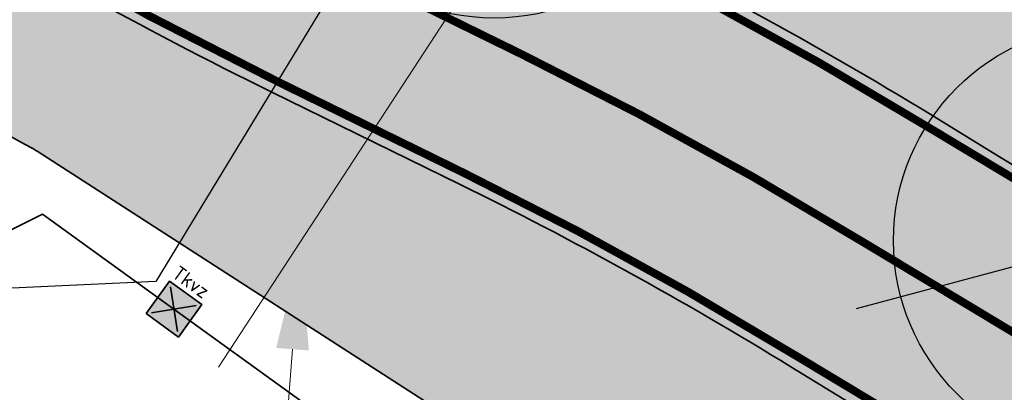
# Model space of a CAD drawing. Header units: metres. Extents: x 180563 to 183411, y 416314 to 418230.
# Tile 464 of 656: x 181344.74 to 181357.05, y 417574.72 to 417579.37. Entities that reach past the tile are written whole.
import ezdxf
from ezdxf import colors
from ezdxf.entities.mleader import LeaderData, LeaderLine
from ezdxf.math import Vec2, Vec3

# ---------------------------------------------------------------- set-up
doc = ezdxf.new("R2010")
doc.units = ezdxf.units.M
doc.linetypes.add('AM-AS', pattern=[16, 10, -2, 2, -2])
doc.linetypes.add('VW-30-270_STREEP', pattern=[3, 0.3, -2.7])
doc.layers.get('0').update_dxf_attribs({"color": 40, "lineweight": 0})
doc.layers.add('B-XX-KW-KUNSTWERK_DUIKER-G', color=20, linetype='Continuous', lineweight=18, true_color=0xff3f00, plot=False)
for name, color, linetype, lineweight in [('N-WE-AM-AS_WEG_GEBIEDSONTSLUITINGSWEG-G', 10, 'AM-AS', 18), ('N-WE-BV-GELEIDECONSTRUCTIE_GELEIDERAIL_AARDENBAAN-G', 210, 'BV-GELEIDERAIL-A', 35), ('N-WE-FV-FAUNAVOORZIENING_TERUGKEERVOORZIENING_DASSENPOORT-A', 151, 'Continuous', 25), ('N-WE-FV-FAUNAVOORZIENING_TERUGKEERVOORZIENING_DASSENPOORT-G', 70, 'Continuous', 35), ('N-WE-GR-BOOM-S', 90, 'Continuous', 25), ('N-WE-GW-BERM-G', 90, 'Continuous', 35), ('N-WE-IE-TERREINAFSCHEIDING_KUNSTMATIG_HEKWERK_WILDRASTER-G', 30, 'IE-TERREINAFSCHEIDING-KUNSTMATIG', 35), ('N-WE-VH-KANTVERHARDING_FIETSPAD-G', 7, 'Continuous', 35), ('N-WE-VH-KANTVERHARDING_GOW-G', 7, 'Continuous', 35), ('N-WE-VW-MARKERING_LANGS_STREEP_30270_010-G', 7, 'VW-30-270_STREEP', 25), ('N-WE-VW-MARKERING_LANGS_STREEP_DOORGETROKKEN_010-G', 7, 'Continuous', 25), ('N-WE-VW-MARKERING_LANGS_STREEP_DOORGETROKKEN_015-G', 7, 'Continuous', 25), ('N-WE-WH-T18', 7, 'Continuous', 18), ('V-WE-GR-BOOM-S', 90, 'Continuous', 25), ('X-XX-AL-VERWIJZING-T25', 2, 'Continuous', 25)]:
    doc.layers.add(name, color=color, linetype=linetype, lineweight=lineweight)
doc.layers.add('N-WE-GW-BERM-A', color=70, linetype='Continuous', lineweight=25, true_color=0x7fff00, transparency=0.6)
doc.layers.add('N-WE-VH-VERHARDING_ASFALT_DEKLAAG-A', color=252, linetype='Continuous', lineweight=18, transparency=0.5)
doc.styles.add('NLCS-ISO', font='NLCS-ISO.ttf')
doc.styles.add('NLCS-ISO-M500-T25', font='NLCS-ISO.ttf', dxfattribs={"height": 1.25})
doc.linetypes.add('BV-GELEIDERAIL-A', pattern='A,2,-1,[160,NLCS.SHX,S=0.5,R=0,X=0,Y=0],-1', length=4)
doc.linetypes.add('IE-TERREINAFSCHEIDING-KUNSTMATIG', pattern='A,4,[82,NLCS.SHX,S=0.75,R=90,X=0,Y=0],4,-2', length=10)

# ---------------------------------------------------------------- blocks, each defined once
blk = doc.blocks.new('V-SGR-BOOM')
for p, q in [((-2.311741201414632, 2.322650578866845), (2.32427582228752, -2.313366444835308)), ((2.32427582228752, 2.322650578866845), (-2.311741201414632, -2.313366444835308))]:
    blk.add_line(p, q)
for centre, radius in [((0.006267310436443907, 0.004642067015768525), 2.700981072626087), ((0, 0), 0.06735329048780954)]:
    blk.add_circle(centre, radius)
blk = doc.blocks.new('N-SGR-BOOM')
at = {"true_color": 0x136734, "transparency": 33554559}
h = blk.add_hatch(color=116, dxfattribs=at)
h.dxf.hatch_style = 1
edge = h.paths.add_edge_path()
edge.add_arc((0.006267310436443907, 0.004642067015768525), 2.700981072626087, 0, 360)
for centre, radius in [((0.006267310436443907, 0.004642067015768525), 2.700981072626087), ((0, 0), 0.06735329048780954)]:
    blk.add_circle(centre, radius)
blk = doc.blocks.new('Terugkeervoorziening')
at = {"layer": 'N-WE-FV-FAUNAVOORZIENING_TERUGKEERVOORZIENING_DASSENPOORT-A'}
h = blk.add_hatch(color=256, dxfattribs=at)
h.dxf.hatch_style = 1
h.paths.add_polyline_path([(-0.25, -0.25), (0.25, -0.25), (0.25, 0.25), (-0.25, 0.25)])
blk.add_lwpolyline([(-0.25, -0.25), (0.25, -0.25), (0.25, 0.25), (-0.25, 0.25)], close=True)
for points in [[(-0.2000000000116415, 0.2000000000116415), (0.2000000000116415, -0.2000000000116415)], [(-0.2000000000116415, -0.2000000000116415), (0.2000000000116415, 0.2000000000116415)]]:
    blk.add_lwpolyline(points)
at = {"style": 'NLCS-ISO'}
blk.add_attdef('Tkvz', (-0.2715362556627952, 0.3088359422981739), '', height=0.18, dxfattribs=at)

msp = doc.modelspace()

# ---------------------------------------------------------------- hatches: boundary and pattern name
at = {"layer": 'N-WE-GW-BERM-A'}
h = msp.add_hatch(color=256, dxfattribs=at)
h.dxf.hatch_style = 1
edge = h.paths.add_edge_path()
edge.add_arc((181288.4138818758, 417556.3649854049), 49.99999999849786, 58.94730548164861, 70.88818229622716)
edge.add_arc((181315.7855915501, 417635.3570705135), 33.60000000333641, 236.5616302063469, 250.88818229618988, ccw=False)
edge.add_arc((182390.9257093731, 419263.5190491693), 1984.711914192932, 236.1990644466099, 236.5616302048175, ccw=False)
edge.add_arc((181285.1433160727, 417611.7793746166), 3.000000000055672, 56.19906444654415, 141.1543588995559)
edge.add_line((181282.8068003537, 417613.6610478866), (181280.5690682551, 417610.8824059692))
edge.add_line((181280.5690682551, 417610.8824059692), (181282.3607333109, 417609.9185051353))
edge.add_line((181282.3607333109, 417609.9185051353), (181284.3644774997, 417612.4065990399))
edge.add_arc((181285.1433160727, 417611.7793746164), 1.000000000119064, 56.19906445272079, 141.1543588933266, ccw=False)
edge.add_line((181285.6996252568, 417612.6103500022), (181296.1685783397, 417605.6496170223))
edge.add_arc((181317.9250096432, 417639.2811941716), 40.05527786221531, 237.1009748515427, 252.3890474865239)
edge.add_arc((181288.4138818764, 417556.364985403), 47.99999999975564, 58.947305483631, 68.75602742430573, ccw=False)
edge.add_arc((181525.951841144, 417950.8722321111), 412.499999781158, 238.9473054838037, 239.1017050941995)
edge.add_arc((181113.3162874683, 417261.361897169), 391.050000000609, 57.45738260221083, 59.10170509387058, ccw=False)
edge.add_arc((182390.9257071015, 419263.5190455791), 1984.011909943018, 237.4573826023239, 238.0864598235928)
edge.add_arc((181371.4920607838, 417626.5927994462), 55.59999997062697, 238.0864598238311, 241.4584847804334)
edge.add_line((181344.9266362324, 417577.7498038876), (181351.317683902, 417573.6322450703))
edge.add_line((181351.317683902, 417573.6322450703), (181352.47, 417573.75))
edge.add_line((181352.47, 417573.75), (181355.647, 417571.8040000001))
edge.add_line((181355.647, 417571.8040000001), (181374.251, 417560.465))
edge.add_line((181374.251, 417560.465), (181395.295, 417548.163))
edge.add_line((181395.295, 417548.163), (181403.8805665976, 417543.1996677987))
edge.add_line((181403.8805665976, 417543.1996677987), (181414.219, 417537.223))
edge.add_line((181414.219, 417537.223), (181435.082, 417525.687))
edge.add_line((181435.082, 417525.687), (181451.565, 417516.701))
edge.add_line((181451.565, 417516.701), (181474.228, 417504.904))
edge.add_line((181474.228, 417504.904), (181494.918, 417494.074))
edge.add_line((181494.918, 417494.074), (181503.012, 417489.808))
edge.add_line((181503.012, 417489.808), (181515.819, 417482.377))
edge.add_line((181515.819, 417482.377), (181535.442, 417470.149))
edge.add_line((181535.442, 417470.149), (181551.602, 417460.322))
edge.add_line((181551.602, 417460.322), (181554.97, 417458.076))
edge.add_line((181554.97, 417458.076), (181556.792, 417455.363))
edge.add_line((181556.792, 417455.363), (181557.96, 417452.095))
edge.add_line((181557.96, 417452.095), (181559.631, 417450.114))
edge.add_line((181559.631, 417450.114), (181561.5845110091, 417443.4127464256))
edge.add_line((181561.5845110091, 417443.4127464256), (181562.9496761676, 417443.8481833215))
edge.add_line((181562.9496761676, 417443.8481833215), (181559.2254614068, 417455.5852405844))
edge.add_arc((181544.9279528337, 417451.0485844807), 14.99999999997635, 17.60443910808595, 64.07680631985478)
edge.add_line((181551.4854413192, 417464.5392977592), (181550.1871414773, 417465.1703678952))
edge.add_arc((181617.3358235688, 417603.3152718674), 153.600000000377, 238.8376617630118, 244.0768063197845, ccw=False)
edge.add_line((181537.8532536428, 417471.879047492), (181515.4852511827, 417485.4055035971))
edge.add_arc((181411.9923215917, 417314.2645864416), 200.0000000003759, 58.83766176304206, 63.33377928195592)
edge.add_arc((182390.9257071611, 419263.5190458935), 1981.261910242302, 241.6115895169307, 243.3337792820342, ccw=False)
edge.add_arc((182390.9257073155, 419263.5190460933), 1981.261910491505, 238.4545255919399, 241.6115895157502, ccw=False)
edge.add_arc((181328.2200095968, 417532.4264578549), 50.0000000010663, 58.45452559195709, 63.87694362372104)
edge.add_line((181350.235035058, 417577.3189812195), (181347.8919535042, 417578.4680144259))
edge.add_arc((181371.4920607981, 417626.5927994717), 53.59999999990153, 238.0864598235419, 243.87694362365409, ccw=False)
edge.add_arc((182390.9257071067, 419263.5190455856), 1982.011909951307, 237.457382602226, 238.08645982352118, ccw=False)
edge.add_arc((181113.3162874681, 417261.3618971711), 393.0499999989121, 57.4573826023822, 59.10170509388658)
edge.add_arc((181525.9518411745, 417950.8722321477), 410.4999998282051, 238.94730548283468, 239.10170509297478, ccw=False)
h = msp.add_hatch(color=256, dxfattribs=at)
h.dxf.hatch_style = 1
edge = h.paths.add_edge_path()
edge.add_line((181305.4299658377, 417612.903735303), (181302.5228484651, 417608.4483311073))
edge.add_arc((181315.8349113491, 417635.4683473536), 30.12129306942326, 243.771725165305, 250.8688412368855)
edge.add_arc((181288.4138818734, 417556.3649853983), 53.60000000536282, 58.947305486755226, 70.88818229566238, ccw=False)
edge.add_arc((181525.9518533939, 417950.872252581), 406.9000236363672, 238.9473054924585, 239.1017050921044)
edge.add_arc((181113.3162876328, 417261.3618974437), 396.6499996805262, 57.45738260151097, 59.10170509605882, ccw=False)
edge.add_arc((182390.9257071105, 419263.5190456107), 1978.411909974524, 237.4573826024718, 238.0864598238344)
edge.add_arc((181371.4920607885, 417626.5927994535), 49.99999997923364, 238.0864598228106, 243.8769436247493)
edge.add_line((181349.4770353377, 417581.700276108), (181351.8201168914, 417580.5512429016))
edge.add_arc((181328.2200096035, 417532.4264578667), 53.59999998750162, 58.45452559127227, 63.876943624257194, ccw=False)
edge.add_arc((182390.9257072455, 419263.5190460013), 1977.661910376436, 238.4545255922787, 243.3337792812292)
edge.add_arc((181411.9923216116, 417314.2645864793), 203.5999999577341, 58.83766176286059, 63.33377928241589, ccw=False)
edge.add_line((181517.3481239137, 417488.4860401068), (181539.7161263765, 417474.9595840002))
edge.add_arc((181617.3358235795, 417603.3152718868), 150.0000000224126, 238.8376617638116, 244.0768063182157)
edge.add_line((181551.7609387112, 417468.4081390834), (181570.0881439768, 417459.49975633))
edge.add_arc((181555.2258513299, 417457.4718861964), 15.00000000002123, 7.769684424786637, 65.61798101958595)
edge.add_arc((182264.6752763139, 419022.750013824), 1703.550000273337, 244.854804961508, 245.6179810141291, ccw=False)
edge.add_arc((181965.7273090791, 418385.8726975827), 999.9999998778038, 242.8011929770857, 244.8548049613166, ccw=False)
edge.add_arc((181325.8161355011, 417140.6764464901), 400.0000050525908, 62.8011929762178, 63.35536665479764)
edge.add_arc((182390.9257072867, 419263.5190461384), 1975.061910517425, 238.70731082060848, 243.35536665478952, ccw=False)
edge.add_arc((182390.9257177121, 419263.5190625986), 1975.061929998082, 237.4573826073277, 238.70731081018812, ccw=False)
edge.add_arc((181113.3162875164, 417261.3618972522), 399.9999999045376, 57.45738260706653, 59.10170509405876)
edge.add_arc((181525.9518411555, 417950.8722321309), 403.5499998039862, 236.875857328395, 239.101705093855, ccw=False)
edge = h.paths.add_edge_path()
edge.add_line((181299.5633194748, 417613.7483123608), (181299.5672591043, 417613.7542732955))
edge.add_arc((181302.0652404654, 417612.0990550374), 2.996607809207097, 146.4706555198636, 146.6072726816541)
at = {"layer": 'N-WE-VH-VERHARDING_ASFALT_DEKLAAG-A'}
h = msp.add_hatch(color=256, dxfattribs=at)
h.dxf.hatch_style = 1
edge = h.paths.add_edge_path(flags=16)
edge.add_line((181266.421371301, 417647.7449301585), (181267.3135911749, 417647.1243517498))
edge.add_arc((182390.9257179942, 419263.5190614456), 1968.56192919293, 235.1954939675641, 235.5561027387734)
edge.add_arc((181276.6619183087, 417638.8467284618), 1.500000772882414, -124.38568554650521, 55.61431445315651, ccw=False)
edge.add_arc((182390.9257197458, 419263.5190640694), 1971.561932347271, 235.16386169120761, 235.5561913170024, ccw=False)
edge.add_arc((181265.5645242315, 417646.5137465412), 1.500000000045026, 55.163861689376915, 235.1638616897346, ccw=False)
edge = h.paths.add_edge_path(flags=16)
edge.add_arc((182390.9257071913, 419263.5190458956), 1968.561910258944, 236.22275975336, 236.6167799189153)
edge.add_arc((181306.9286178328, 417618.4980017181), 1.500001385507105, -123.41165025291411, 56.72320394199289, ccw=False)
edge.add_arc((182390.9257072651, 419263.5190459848), 1971.561910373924, 236.2230003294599, 236.6168392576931, ccw=False)
edge.add_arc((181295.6367655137, 417625.9946514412), 1.500022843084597, 56.10695293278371, 236.6547733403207, ccw=False)
edge = h.paths.add_edge_path(flags=16)
edge.add_arc((182267.7584848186, 419021.3355650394), 1699.549995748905, 245.3727450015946, 245.6976238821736)
edge.add_arc((181568.9223495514, 417473.7562151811), 1.499999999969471, 245.6976238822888, 425.6976238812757)
edge.add_arc((182267.7584892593, 419021.3355747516), 1696.550006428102, 245.37274500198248, 245.6976238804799, ccw=False)
edge.add_arc((181560.158536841, 417477.743617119), 1.500000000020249, 65.3727449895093, 245.3727449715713)
edge = h.paths.add_edge_path(flags=16)
edge.add_line((181994.7633016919, 417267.5241882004), (181964.0698458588, 417282.2425208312))
edge.add_arc((181790.9234461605, 416921.1600831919), 400.4500000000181, 64.38133117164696, 65.79861244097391)
edge.add_arc((181955.4959157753, 417287.3267184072), 0.9999999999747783, 69.63247948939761, 245.7986124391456, ccw=False)
edge.add_arc((181816.7843065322, 416913.6942894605), 399.5499999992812, 64.38103671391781, 69.63247948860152, ccw=False)
edge.add_line((181989.5434161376, 417273.9643167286), (181997.2069129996, 417270.2894651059))
edge.add_arc((181996.5553910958, 417268.9383406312), 1.500006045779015, -25.74337134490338, 64.25630207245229, ccw=False)
edge.add_line((181997.906519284, 417268.2868264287), (181997.6676287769, 417267.7914107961))
edge.add_arc((181996.3165071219, 417268.4429246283), 1.50000000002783, 244.25653299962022, 334.2565330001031, ccw=False)
edge.add_arc((181895.7239114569, 417059.8321053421), 230.0973752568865, 64.25653299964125, 64.50554044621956)
edge = h.paths.add_edge_path(flags=16)
edge.add_line((182104.0580458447, 417214.7262762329), (182085.8331860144, 417223.4655837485))
edge.add_arc((182258.5922956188, 417583.7356110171), 399.5499999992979, 242.6861429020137, 244.3810367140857, ccw=False)
edge.add_arc((181891.5007316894, 416872.9305859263), 400.4500000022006, 62.68614290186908, 64.38103671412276)
edge.add_line((182064.6489870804, 417234.0121337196), (182060.1465170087, 417236.1711884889))
edge.add_line((182060.1465170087, 417236.1711884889), (182022.5299168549, 417254.209353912))
edge.add_line((182022.5299168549, 417254.209353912), (182009.6421919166, 417260.3893625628))
edge.add_line((182009.6421919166, 417260.3893625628), (182009.8367648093, 417260.7951228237))
edge.add_line((182009.8367648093, 417260.7951228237), (182022.7244897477, 417254.6151141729))
edge.add_line((182022.7244897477, 417254.6151141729), (182064.8398338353, 417234.4196807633))
edge.add_line((182064.8398338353, 417234.4196807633), (182097.2557363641, 417221.0628313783))
edge.add_arc((181897.9365292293, 416874.7796295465), 399.5499996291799, 58.78416041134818, 60.075443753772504, ccw=False)
edge.add_arc((182104.4904300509, 417215.6279657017), 0.9999999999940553, -115.61896328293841, 58.78416040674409, ccw=False)
edge = h.paths.add_edge_path(flags=16)
edge.add_arc((180932.4700880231, 415892.1175290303), 1700.450000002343, 63.132378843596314, 63.924974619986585, ccw=False)
edge.add_arc((181701.4075209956, 417409.901218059), 1.000000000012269, 243.1323788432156, 419.5793798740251)
edge.add_arc((181499.6040637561, 417066.2189997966), 399.5500000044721, 59.57937987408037, 60.53961974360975)
edge.add_arc((181691.3775995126, 417405.7251361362), 9.624999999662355, 60.53961974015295, 68.5815191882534)
edge.add_line((181694.8924288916, 417414.6854151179), (181680.3013201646, 417420.4090379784))
edge.add_arc((181680.1187316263, 417419.94356894), 0.5000000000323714, 68.58151929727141, 243.9249743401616)
edge = h.paths.add_edge_path(flags=16)
edge.add_arc((181680.1187316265, 417419.94356894), 0.5000000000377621, 68.58151920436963, 243.9249744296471)
edge.add_arc((180932.4700876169, 415892.117528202), 1700.450000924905, 63.13237884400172, 63.9249744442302, ccw=False)
edge.add_arc((181701.4075209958, 417409.9012180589), 0.999999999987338, 243.132378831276, 419.5793798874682)
edge.add_arc((181499.6040633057, 417066.2189990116), 399.5500009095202, 59.57937987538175, 60.53961974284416)
edge.add_arc((181691.377599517, 417405.7251361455), 9.624999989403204, 60.53961974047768, 68.58151919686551)
edge.add_line((181694.8924288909, 417414.6854151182), (181680.3013201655, 417420.4090379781))
edge = h.paths.add_edge_path()
edge.add_line((181033.0028603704, 417820.6897694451), (181030.5116775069, 417817.5301763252))
edge.add_arc((185318.3099397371, 423241.9993992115), 6914.48337098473, 231.6752198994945, 233.9388467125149)
edge.add_arc((181012.6519479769, 417329.0515206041), 399.9983848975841, 53.23134850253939, 53.938848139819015, ccw=False)
edge.add_arc((181493.6442721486, 417972.7411903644), 403.5499999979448, 233.2313499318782, 235.1949882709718)
edge.add_arc((182390.9257103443, 419263.5190504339), 1975.561915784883, 235.1949882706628, 235.4212797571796)
edge.add_arc((182390.9257072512, 419263.5190459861), 1975.561910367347, 235.4212797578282, 236.6169555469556)
edge.add_arc((181525.9518411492, 417950.8722321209), 403.549999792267, 236.6169555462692, 239.1017050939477)
edge.add_arc((181113.3162874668, 417261.3618971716), 399.9999999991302, 57.45738260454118, 59.10170509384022, ccw=False)
edge.add_arc((182390.9257176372, 419263.5190624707), 1975.061929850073, 237.4573826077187, 238.7073108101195)
edge.add_arc((182390.9257072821, 419263.5190461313), 1975.061910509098, 238.7073108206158, 243.3553666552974)
edge.add_arc((181325.8161351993, 417140.6764458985), 400.0000057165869, 62.80119298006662, 63.355366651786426, ccw=False)
edge.add_arc((181965.7273091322, 418385.8726976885), 999.9999999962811, 242.8011929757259, 244.8548049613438)
edge.add_arc((182264.6752762, 419022.7500135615), 1703.549999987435, 244.8548049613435, 245.6235062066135)
edge.add_arc((180118.4752339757, 414286.3140772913), 3496.449999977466, 64.81384707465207, 65.62350620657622, ccw=False)
edge.add_line((181606.4266050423, 417450.3563209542), (181610.9455030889, 417448.2272794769))
edge.add_arc((180118.4752340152, 414286.3140773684), 3496.449999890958, 64.21818017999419, 64.73198948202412, ccw=False)
edge.add_line((181639.2400873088, 417434.716348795), (181670.3332164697, 417419.6975125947))
edge.add_arc((180932.4700880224, 415892.1175290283), 1696.450000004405, 62.96011553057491, 64.21818017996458, ccw=False)
edge.add_arc((182841.8347448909, 419633.0166956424), 2503.549996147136, 242.9601155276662, 243.1447444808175)
edge.add_arc((182162.6238776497, 418291.6236925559), 1000.000000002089, 243.1447444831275, 244.3810367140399)
edge.add_line((181730.2396714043, 417389.9342237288), (181853.9053023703, 417330.6332475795))
edge.add_line((181853.9053023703, 417330.6332475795), (181891.061373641, 417312.8159180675))
edge.add_line((181891.061373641, 417312.8159180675), (181897.2858365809, 417309.8311216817))
edge.add_line((181897.2858365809, 417309.8311216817), (181963.5044478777, 417278.0775272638))
edge.add_line((181963.5044478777, 417278.0775272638), (181971.1422850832, 417274.4393758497))
edge.add_line((181971.1422850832, 417274.4393758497), (181991.327, 417264.879))
edge.add_line((181991.327, 417264.879), (181992.079, 417264.515))
edge.add_line((181992.079, 417264.515), (181993.975, 417263.597))
edge.add_line((181993.975, 417263.597), (182012.385, 417254.688))
edge.add_line((182012.385, 417254.688), (182018.101, 417251.9469999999))
edge.add_line((182018.101, 417251.9469999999), (182018.0840521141, 417251.9051478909))
edge.add_line((182018.0840521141, 417251.9051478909), (182076.44479169, 417223.9196130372))
edge.add_line((182076.44479169, 417223.9196130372), (182139.6315825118, 417193.6198575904))
edge.add_line((182139.6315825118, 417193.6198575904), (182139.6770349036, 417193.5980619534))
edge.add_line((182139.6770349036, 417193.5980619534), (182160.765325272, 417183.4856883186))
edge.add_arc((182343.9232624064, 417565.4413533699), 423.600000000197, 244.3810386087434, 252.5258950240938)
edge.add_line((182216.7268854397, 417161.3893249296), (182226.8023124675, 417158.217560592))
edge.add_arc((182151.7336291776, 416919.7543710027), 250.0000000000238, 69.67063188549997, 72.52589502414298, ccw=False)
edge.add_line((182238.5877141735, 417154.1821166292), (182255.2274778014, 417148.0171832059))
edge.add_line((182255.2274778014, 417148.0171832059), (182256.5475957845, 417151.5803119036))
edge.add_arc((182256.8857542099, 417152.5214011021), 1.000000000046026, 74.81650509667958, 250.2352849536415, ccw=False)
edge.add_line((182257.147665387, 417153.4864930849), (182258.0083183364, 417157.2352828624))
edge.add_arc((182313.9483987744, 417400.8963332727), 250.0000001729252, 254.8165050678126, 257.0700086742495, ccw=False)
edge.add_line((182248.4706043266, 417159.6233374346), (182237.6629667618, 417162.5563646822))
edge.add_arc((182303.1407611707, 417403.8293603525), 250.0000000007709, 252.5258950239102, 254.8165050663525, ccw=False)
edge.add_line((182228.0720778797, 417165.3661707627), (182218.8888635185, 417168.2570647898))
edge.add_arc((182343.9232624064, 417565.4413533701), 416.4000000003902, 244.3810386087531, 252.525895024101, ccw=False)
edge.add_line((182163.8784913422, 417189.9778525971), (182145.833652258, 417198.6308346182))
edge.add_arc((182318.7873228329, 417559.3066278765), 400.0000000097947, 238.4165808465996, 244.381038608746, ccw=False)
edge.add_arc((181897.9365152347, 416874.7796054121), 403.5500275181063, 58.41658145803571, 64.37994115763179)
edge.add_line((182072.4321312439, 417238.6530788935), (182025.794417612, 417261.0171094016))
edge.add_line((182025.794417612, 417261.0171094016), (181991.2729529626, 417277.5710746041))
edge.add_arc((181816.7843065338, 416913.6942894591), 403.5500000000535, 64.38103671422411, 70.3455075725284)
edge.add_arc((182087.056245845, 417670.4278497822), 399.9999999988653, 244.3810367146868, 250.34550757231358, ccw=False)
edge.add_line((181914.1025633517, 417309.7520622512), (181885.1575948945, 417323.6318207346))
edge.add_line((181885.1575948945, 417323.6318207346), (181750.5912443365, 417388.1605940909))
edge.add_arc((181923.5462577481, 417748.8357434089), 399.9999999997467, 238.15746587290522, 244.38082528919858, ccw=False)
edge.add_arc((181499.6040637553, 417066.2189997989), 403.5500000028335, 58.15746587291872, 64.21818017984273)
edge.add_line((181675.1262810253, 417429.5983521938), (181644.0244867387, 417444.6213738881))
edge.add_arc((180118.4752339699, 414286.3140772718), 3507.44999999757, 64.21818018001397, 65.62350620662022)
edge.add_arc((181399.5502938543, 417113.5109048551), 403.549999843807, 65.62350620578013, 69.59298173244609)
edge.add_arc((181677.6347093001, 417868.8340820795), 401.3422855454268, 243.0432052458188, 249.9840945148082, ccw=False)
edge.add_arc((182264.6752761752, 419022.7500135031), 1695.999999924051, 242.32913509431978, 243.03758471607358, ccw=False)
edge.add_arc((182390.92588004, 419263.5193751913), 1967.862282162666, 242.2105599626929, 242.3291350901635, ccw=False)
edge.add_arc((182390.9257071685, 419263.5190458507), 1967.861910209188, 238.7812462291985, 242.2105599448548, ccw=False)
edge.add_arc((181578.2919742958, 417922.6919184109), 400.0000000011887, 232.39639598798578, 238.78124622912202, ccw=False)
edge.add_arc((181087.4206071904, 417285.3653902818), 404.4499999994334, 52.39639598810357, 56.61710014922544)
edge.add_arc((182127.3627245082, 418865.1477469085), 1486.896640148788, 236.2270752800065, 236.6510802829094, ccw=False)
edge.add_arc((182370.5963038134, 419233.9724161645), 1928.697474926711, 235.189868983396, 236.3115455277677, ccw=False)
edge.add_arc((181039.2420212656, 417319.0640495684), 403.5500000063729, 55.19498827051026, 59.46724989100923)
edge.add_arc((181447.4701584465, 418011.1929324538), 400.0000000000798, 233.4982623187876, 239.46724989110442, ccw=False)
edge.add_arc((185318.2645985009, 423241.9395540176), 6907.208296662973, 232.0955652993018, 233.4982620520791, ccw=False)
edge.add_arc((181564.1122510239, 418420.2885722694), 796.4000000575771, 230.5528841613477, 232.0955691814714, ccw=False)
edge.add_arc((181216.9484118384, 417998.3522870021), 249.9999999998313, 225.4885475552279, 230.5528841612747, ccw=False)
edge.add_line((181041.6854576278, 417820.0747032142), (181036.8913745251, 417824.7877195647))
edge.add_line((181036.8913745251, 417824.7877195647), (181034.331044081, 417822.1833498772))
edge.add_arc((181033.6401504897, 417821.4603934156), 1.000000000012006, -129.5900460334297, 46.299113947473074, ccw=False)
h = msp.add_hatch(color=256, dxfattribs=at)
h.dxf.hatch_style = 1
edge = h.paths.add_edge_path()
edge.add_arc((181315.7855915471, 417635.3570705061), 29.99999999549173, 236.5616302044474, 250.8881822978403, ccw=False)
edge.add_arc((182390.9257077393, 419263.5190467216), 1981.111911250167, 236.1990644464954, 236.56163020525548, ccw=False)
edge.add_line((181288.814956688, 417617.2638121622), (181287.9159865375, 417617.8659970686))
edge.add_arc((181290.8893107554, 417609.7449376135), 8.648252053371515, 110.108949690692, 136.2570291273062)
edge.add_arc((181292.7586002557, 417606.8865120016), 11.99999999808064, 132.5656126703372, 141.1543588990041)
edge.add_line((181283.4125373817, 417614.4132050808), (181282.8068003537, 417613.6610478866))
edge.add_arc((181285.1433160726, 417611.7793746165), 3.000000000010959, 56.19906444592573, 141.1543588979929, ccw=False)
edge.add_arc((182390.9257077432, 419263.5190467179), 1984.711911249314, 236.1990644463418, 236.5616302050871)
edge.add_arc((181315.7855915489, 417635.3570705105), 33.6000000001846, 236.5616302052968, 250.8881822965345)
edge.add_arc((181288.4138818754, 417556.3649854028), 50.00000000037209, 58.94730548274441, 70.88818229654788, ccw=False)
edge.add_arc((181525.9518067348, 417950.8721748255), 410.499932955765, 238.9473054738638, 239.1017051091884)
edge.add_arc((181113.316287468, 417261.361897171), 393.0499999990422, 57.4573826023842, 59.10170509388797, ccw=False)
edge.add_arc((182390.9257071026, 419263.5190455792), 1982.011909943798, 237.4573826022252, 238.0864598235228)
edge.add_arc((181371.4920607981, 417626.592799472), 53.60000000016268, 238.0864598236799, 243.876943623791)
edge.add_line((181347.8919535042, 417578.4680144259), (181350.2350350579, 417577.3189812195))
edge.add_arc((181328.2200095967, 417532.4264578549), 50.00000000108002, 58.454525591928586, 63.87694362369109, ccw=False)
edge.add_arc((182390.9257073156, 419263.5190460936), 1981.261910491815, 238.4545255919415, 241.6115895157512)
edge.add_arc((182390.9257071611, 419263.5190458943), 1981.261910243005, 241.6115895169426, 243.3337792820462)
edge.add_arc((181411.9923215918, 417314.2645864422), 199.999999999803, 58.83766176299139, 63.33377928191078, ccw=False)
edge.add_line((181515.4852511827, 417485.4055035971), (181537.8532536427, 417471.879047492))
edge.add_arc((181617.3358235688, 417603.3152718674), 153.6000000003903, 238.8376617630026, 244.0768063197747)
edge.add_line((181550.1871414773, 417465.1703678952), (181551.4854413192, 417464.5392977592))
edge.add_arc((181544.9279528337, 417451.0485844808), 14.99999999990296, 17.60443910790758, 64.07680631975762, ccw=False)
edge.add_line((181559.2254614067, 417455.5852405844), (181562.9496761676, 417443.8481833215))
edge.add_line((181562.9496761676, 417443.8481833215), (181565.1339496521, 417444.5448852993))
edge.add_arc((184610.8635367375, 418416.0193101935), 3196.909644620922, 197.5919226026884, 197.6907481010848, ccw=False)
edge.add_line((181563.4628525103, 417449.7996945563), (181560.6153008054, 417459.1676236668))
edge.add_arc((181561.0936883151, 417459.3130382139), 0.5000000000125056, 64.07680631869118, 196.9075991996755, ccw=False)
edge.add_line((181561.3122712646, 417459.7627286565), (181570.0948445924, 417455.4937458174))
edge.add_arc((181555.2258513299, 417457.4718861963), 14.99999999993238, 352.4219858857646, 367.7696844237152)
edge.add_line((181570.0881439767, 417459.4997563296), (181551.7609387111, 417468.4081390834))
edge.add_arc((181617.3358235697, 417603.3152718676), 150.0000000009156, 238.8376617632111, 244.0768063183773, ccw=False)
edge.add_line((181539.7161263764, 417474.9595840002), (181517.3481239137, 417488.4860401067))
edge.add_arc((181411.9923215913, 417314.2645864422), 203.5999999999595, 58.83766176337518, 63.33377928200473)
edge.add_arc((182390.9257071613, 419263.5190458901), 1977.661910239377, 241.6115895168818, 243.3337792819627, ccw=False)
edge.add_arc((182390.9257073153, 419263.5190460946), 1977.661910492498, 238.45452559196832, 241.6115895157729, ccw=False)
edge.add_arc((181328.2200095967, 417532.4264578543), 53.60000000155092, 58.45452559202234, 63.87694362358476)
edge.add_line((181351.8201168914, 417580.5512429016), (181349.4770353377, 417581.7002761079))
edge.add_arc((181371.4920607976, 417626.5927994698), 49.99999999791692, 238.0864598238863, 243.8769436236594, ccw=False)
edge.add_arc((182390.9257071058, 419263.5190455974), 1978.411909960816, 237.4573826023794, 238.086459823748, ccw=False)
edge.add_arc((181113.3162879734, 417261.3618979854), 396.6499990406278, 57.45738260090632, 59.10170509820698)
edge.add_arc((181525.9518411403, 417950.872232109), 406.8999997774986, 238.9473054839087, 239.1017050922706, ccw=False)
edge.add_arc((181288.4138818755, 417556.3649854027), 53.60000000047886, 58.94730548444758, 70.82392435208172)
edge.add_arc((181288.4138683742, 417556.36494658), 53.60004110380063, 70.8239243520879, 70.88818224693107)

# ---------------------------------------------------------------- linework, layer by layer
at = {"layer": 'B-XX-KW-KUNSTWERK_DUIKER-G'}
msp.add_lwpolyline([(181347.225, 417575.03), (181362.454, 417598.34)], dxfattribs=at)
at = {"layer": 'N-WE-AM-AS_WEG_GEBIEDSONTSLUITINGSWEG-G', "flags": 128}
msp.add_lwpolyline([(180998.6357589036, 417852.5923585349), (181032.404589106, 417822.5537126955, 0.01636333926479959), (181072.6352749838, 417789.059309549, 0.006800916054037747), (181222.52458611, 417675.5955956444, 0.03786963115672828), (181475.3950408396, 417517.5334610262, 0.01437539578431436), (181563.1980470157, 417474.6641448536, -0.006131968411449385), (181640.9581216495, 417438.2731532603), (181672.0512508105, 417423.25431706, -0.00548939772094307), (181705.4900083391, 417406.6472787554, 0.006200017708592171), (181761.0471846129, 417379.1537028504), (182144.1001733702, 417195.4695541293, 1.733259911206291e-06), (182144.102712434, 417195.4683612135), (182147.6425671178, 417193.7708816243), (182148.8545265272, 417193.1897434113), (182150.0665531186, 417192.6087453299), (182151.2787140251, 417192.0280275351), (182152.491076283, 417191.4477302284), (182153.7037067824, 417190.8679936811), (182154.916672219, 417190.2889582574), (182156.1300390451, 417189.7107644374), (182157.3438734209, 417189.13355284), (182158.5582411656, 417188.5574642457), (182159.7732077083, 417187.9826396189), (182160.9888380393, 417187.4092201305), (182162.2051966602, 417186.8373471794), (182163.4223475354, 417186.2671624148), (182164.6403540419, 417185.6988077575), (182165.8592789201, 417185.1324254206), (182167.0791842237, 417184.5681579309), (182168.3001312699, 417184.0061481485), (182169.5221805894, 417183.4465392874), (182170.7453918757, 417182.8894749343), (182171.9698239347, 417182.3350990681), (182173.1955346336, 417181.7835560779), (182174.4225808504, 417181.2349907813), (182175.6510184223, 417180.6895484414), (182176.8809020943, 417180.1473747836), (182178.1122854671, 417179.6086160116), (182179.3452209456, 417179.0734188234), (182180.5797596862, 417178.5419304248), (182181.8159515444, 417178.0142985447), (182183.0538450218, 417177.4906714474), (182184.2934872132, 417176.9711979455), (182185.5348487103, 417176.4514943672, 0.02042757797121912), (182217.8078744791, 417164.8231948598), (182298.8362061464, 417139.3153159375)], format="xyb", dxfattribs=at)
at = {"layer": 'N-WE-BV-GELEIDECONSTRUCTIE_GELEIDERAIL_AARDENBAAN-G', "ltscale": 0.5, "flags": 128}
msp.add_lwpolyline([(181302.6971196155, 417611.8387738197), (181318.6004175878, 417603.8185453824, -0.006991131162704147), (181328.0953911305, 417597.9448239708, 0.004492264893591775), (181358.1939618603, 417579.1168042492), (181361.5002425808, 417576.8566034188)], format="xyb", dxfattribs=at)
at = {"layer": 'N-WE-GW-BERM-G', "flags": 128}
msp.add_lwpolyline([(181403.8805665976, 417543.1996677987), (181395.295, 417548.163), (181374.251, 417560.465), (181355.647, 417571.8040000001), (181352.47, 417573.75), (181351.3176839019, 417573.6322450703), (181344.9576960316, 417577.7297929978, 0.01838565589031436), (181344.8944723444, 417577.7673113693, -0.01454960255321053), (181342.0997352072, 417579.3969183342, -0.002744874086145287), (181323.6725570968, 417591.0137473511, 0.007174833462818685), (181314.1266083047, 417596.9141547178, -0.0006736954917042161), (181313.1735388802, 417597.4862619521, 0.05214910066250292), (181304.1296960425, 417601.7192926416, -0.0625929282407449), (181296.1685783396, 417605.6496170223, -0.001581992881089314), (181285.6996252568, 417612.6103500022, 0.3886541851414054), (181284.3644774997, 417612.4065990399)], format="xyb", dxfattribs=at)
at = {"layer": 'N-WE-IE-TERREINAFSCHEIDING_KUNSTMATIG_HEKWERK_WILDRASTER-G', "ltscale": 0.4, "flags": 128}
msp.add_lwpolyline([(181401.9056464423, 417539.7575826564), (181388.8807013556, 417547.1985502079), (181372.2270000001, 417557.153), (181367.099, 417560.132), (181361.96, 417563.319), (181354.452, 417567.878), (181349.431, 417571.227), (181349.431, 417571.227), (181349.575, 417573.659), (181346.667, 417575.757), (181345.022, 417576.943), (181342.302, 417575.589), (181341.122003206, 417574.8846205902), (181340.5704558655, 417575.2249565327, -0.002858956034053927), (181321.332575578, 417587.346734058, 0.007174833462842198), (181311.892814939, 417593.1815058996, -0.0008291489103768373), (181310.7076791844, 417593.8934189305, 0.04459862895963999), (181304.0176977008, 417597.1536066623, -0.0546419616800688), (181295.6393948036, 417601.446376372, -0.001580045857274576), (181285.1567446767, 417608.4019302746, -0.01743780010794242), (181285.088830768, 417608.4508114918), (181280.761576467, 417610.7788381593), (181279.627, 417609.533)], format="xyb", dxfattribs=at)
at = {"layer": 'N-WE-VH-KANTVERHARDING_FIETSPAD-G', "flags": 128}
for points in [[(181316.0621655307, 417602.2837442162, 0.0006736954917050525), (181317.0022963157, 417601.719403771, -0.007174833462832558), (181326.6849470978, 417595.7345000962, 0.002744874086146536), (181345.0601133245, 417584.1504603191, 0.02527112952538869), (181349.4770353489, 417581.7002761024), (181351.8201168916, 417580.5512429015, -0.02366417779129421), (181356.2621961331, 417578.1057285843, 0.01377616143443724), (181450.6537321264, 417523.6813396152, 0.007514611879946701), (181503.3664185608, 417496.208903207, -0.01962053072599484), (181517.3481239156, 417488.4860401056), (181539.7161263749, 417474.9595840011, 0.02286406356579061), (181551.7609387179, 417468.40813908), (181570.0881439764, 417459.4997563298)], [(181314.2051912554, 417599.199648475, 0.0006736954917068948), (181315.1536397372, 417598.6303150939, -0.00717483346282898), (181324.7484106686, 417592.6997304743, 0.002744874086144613), (181343.1570131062, 417581.0946119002, 0.02527112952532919), (181347.8919535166, 417578.4680144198), (181350.2350350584, 417577.3189812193, -0.02366417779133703), (181354.3787656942, 417575.0377178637, 0.01377616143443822), (181448.9421255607, 417520.5142584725, 0.007514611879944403), (181501.7507665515, 417492.9918131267, -0.01962053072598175), (181515.485251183, 417485.4055035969), (181537.8532536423, 417471.8790474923, 0.02286406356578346), (181550.1871414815, 417465.1703678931), (181551.4854413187, 417464.5392977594, -0.2055996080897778), (181559.2254614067, 417455.5852405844), (181562.9496761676, 417443.8481833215)]]:
    msp.add_lwpolyline(points, format="xyb", dxfattribs=at)
at = {"layer": 'N-WE-VH-KANTVERHARDING_GOW-G', "flags": 128}
msp.add_lwpolyline([(181299.3887837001, 417616.8885451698, 0.0006850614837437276), (181303.9050480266, 417613.9036519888, 0.01084218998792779), (181318.7225739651, 417604.5939724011, -0.007174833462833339), (181328.4870018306, 417598.5585218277, 0.005453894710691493), (181365.05864134, 417575.7790444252, 0.02028375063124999), (181505.1983365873, 417498.1985157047, -0.002418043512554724), (181508.6479010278, 417496.4468071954, 0.008960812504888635), (181540.8137037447, 417480.6387898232, 0.003354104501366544), (181561.5677604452, 417471.0662752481, -0.003532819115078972), (181606.4266050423, 417450.3563209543), (181610.9455030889, 417448.227279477, -0.002241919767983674), (181639.2400873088, 417434.716348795), (181670.3332164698, 417419.6975125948, -0.005489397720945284), (181703.6942963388, 417403.129052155, 0.0008055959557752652), (181710.8857453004, 417399.4731112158, 0.005394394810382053), (181730.2396714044, 417389.9342237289), (181853.9053023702, 417330.6332475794)], format="xyb", dxfattribs=at)
at = {"layer": 'N-WE-VH-VERHARDING_ASFALT_DEKLAAG-A', "flags": 128}
msp.add_lwpolyline([(181030.5116775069, 417817.5301763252, 0.009877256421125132), (181248.1103501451, 417652.4058908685, -0.003087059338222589), (181252.0851416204, 417649.4738258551, 0.008568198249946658), (181263.3038270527, 417641.3865739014, 0.0009873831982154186), (181269.7192684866, 417636.9456589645, 0.005217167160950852), (181303.9050480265, 417613.9036519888, 0.01084218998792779), (181318.7225739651, 417604.593972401, -0.007174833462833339), (181328.4870018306, 417598.5585218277, 0.005453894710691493), (181365.05864134, 417575.7790444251, 0.02028375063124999), (181505.1983365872, 417498.1985157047, -0.002418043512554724)], format="xyb", dxfattribs=at)
at = {"layer": 'N-WE-VH-VERHARDING_ASFALT_DEKLAAG-A'}
for points in [[(181450.6537321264, 417523.6813396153, -0.01377616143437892), (181356.2621961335, 417578.1057285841, 0.02366417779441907), (181351.8201168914, 417580.5512429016), (181349.4770353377, 417581.7002761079, -0.02527112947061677), (181345.0601133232, 417584.15046032, -0.002744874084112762), (181326.68494711, 417595.7345000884, 0.007174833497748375), (181317.0022963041, 417601.7194037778, -0.0006736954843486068), (181316.0621655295, 417602.2837442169, 0.05186796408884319), (181306.0199963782, 417606.9909148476, 0.0002803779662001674), (181305.9632076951, 417607.0106284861, -0.06259292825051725), (181299.2544006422, 417610.3226995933, -0.001581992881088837), (181288.814956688, 417617.2638121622), (181287.9159865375, 417617.8659970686, 0.1145901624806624), (181284.6413915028, 417615.7245503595, 0.03749302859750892)], [(181286.8122436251, 417614.2723007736, 0.001581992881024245), (181297.270657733, 417607.3185750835, 0.06259292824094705), (181304.7845216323, 417603.6090554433, -0.05214910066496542), (181314.2051912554, 417599.199648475, 0.0006736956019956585), (181315.153639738, 417598.6303150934, -0.007174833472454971), (181324.7484106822, 417592.6997304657, 0.002744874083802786), (181343.1570131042, 417581.0946119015, 0.02527112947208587), (181347.8919535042, 417578.4680144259), (181350.2350350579, 417577.3189812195, -0.02366417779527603), (181354.3787656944, 417575.0377178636, 0.01377616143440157), (181448.9421255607, 417520.5142584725, 0.007514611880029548)]]:
    msp.add_lwpolyline(points, format="xyb", dxfattribs=at)
at = {"layer": 'N-WE-VW-MARKERING_LANGS_STREEP_30270_010-G', "const_width": 0.1, "flags": 128}
msp.add_lwpolyline([(180986.2411714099, 417824.7437339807, 0.169647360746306), (180992.7043190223, 417824.8568390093, -0.2557694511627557), (181011.5118158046, 417822.0680200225), (181050.4818818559, 417792.5648482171), (181088.8603851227, 417763.8678441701), (181106.4428537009, 417750.6582662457, 0.02553884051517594), (181115.1438405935, 417744.7944000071, -0.02998999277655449), (181125.0905482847, 417738.1188066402, 0.005416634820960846), (181245.3142702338, 417648.5660422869, -0.003087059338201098), (181249.2418609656, 417645.6687956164, 0.006334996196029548), (181257.6073137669, 417639.581402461, -0.0604589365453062), (181266.5181613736, 417631.4909814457, 0.06478422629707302), (181272.6410093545, 417626.0273731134, 0.0001903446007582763), (181273.8880841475, 417625.1764100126, 0.0037008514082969), (181298.2625291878, 417608.8206373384, 0.06259292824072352), (181305.3738646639, 417605.3098419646, -0.05214910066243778), (181315.1336783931, 417600.7416963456, 0.0006736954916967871), (181316.0779680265, 417600.1748594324, -0.007174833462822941), (181325.7166788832, 417594.2171152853, 0.002744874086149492), (181344.1085632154, 417582.6225361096, 0.02527112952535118), (181348.6844944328, 417580.0841452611), (181351.027575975, 417578.9351120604, -0.02366417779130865), (181355.3204809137, 417576.571723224, 0.01377616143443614), (181449.7979288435, 417522.0977990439, 0.007514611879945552), (181502.5585925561, 417494.6003581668, -0.01962053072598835), (181516.4166875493, 417486.9457718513), (181538.7846900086, 417473.4193157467, 0.02286406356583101), (181550.9740400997, 417466.7892534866), (181569.3012453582, 417457.8808707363), (181584.5765162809, 417450.4559547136), (181591.4509462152, 417447.1144712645, 0.03747415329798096), (181605.6159159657, 417441.4973012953), (181616.8212569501, 417437.9989072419, -0.03685644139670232), (181637.6064096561, 417429.7861408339), (181662.7871662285, 417417.6231431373, 0.001070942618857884), (181663.5663821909, 417417.2488166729), (181692.4074452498, 417403.4698508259, -0.005735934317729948), (181696.5618824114, 417401.4261852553, -0.0008244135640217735), (181701.5348958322, 417398.8982733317, 0.0008055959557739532), (181708.7399891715, 417395.2353959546, 0.005394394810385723), (181728.1858464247, 417385.651198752), (181818.6213139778, 417342.2849743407, 0.0124460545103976), (181827.783984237, 417338.1684863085, -0.01244605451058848), (181836.9466544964, 417334.0519982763), (181903.8053011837, 417301.9914897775, -0.01244605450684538), (181912.7517793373, 417297.4241570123, 0.01244605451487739), (181921.6982574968, 417292.8568242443), (181930.3228480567, 417288.7211024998), (181953.7519977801, 417277.4861988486, -0.04309347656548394), (181965.1310410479, 417270.7689607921), (181999.942554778, 417245.9480907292, -0.01274518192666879), (182004.0853443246, 417242.8319885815), (182008.5613063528, 417239.2831156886, 0.01330881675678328), (182010.7665493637, 417237.6282757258), (182013.2445432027, 417235.8698595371, 0.04540933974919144), (182021.3629033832, 417231.1524369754), (182040.1523161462, 417222.4067184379, 0.0622135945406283), (182052.3758159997, 417218.4727397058), (182080.7032204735, 417213.1099085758, -0.06560502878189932), (182099.7638053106, 417206.8330925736), (182198.1378642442, 417159.4165407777, 0.04242323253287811), (182214.2496132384, 417153.2718723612, -0.1178006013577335), (182255.4058388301, 417130.0300652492, 0.0850986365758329), (182270.060102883, 417120.4540084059), (182274.7784419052, 417118.4087694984)], format="xyb", dxfattribs=at)
at = {"layer": 'N-WE-VW-MARKERING_LANGS_STREEP_DOORGETROKKEN_010-G', "const_width": 0.1, "flags": 128}
for points in [[(181287.8325061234, 417617.7413735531), (181288.7314762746, 417617.1391886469, 0.001581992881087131), (181299.1717446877, 417610.1975277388, 0.06259292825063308), (181305.9140957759, 417606.868896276, -0.05214910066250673), (181315.9847916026, 417602.155240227, 0.0006736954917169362), (181316.9252689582, 417601.5906917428, -0.007174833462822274), (181326.60425808, 417595.608051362, 0.002744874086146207), (181344.9808174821, 417584.0231333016, 0.02527112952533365), (181349.4109902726, 417581.5655985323), (181351.7540718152, 417580.4165653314, -0.02366417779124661), (181356.1837198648, 417577.9778948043, 0.01377616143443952), (181450.5824151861, 417523.5493779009, 0.007514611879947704), (181503.2990997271, 417496.074857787, -0.01962053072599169), (181517.2705042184, 417488.3576844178), (181539.6385066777, 417474.8312283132, 0.02286406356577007), (181551.6953638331, 417468.2732319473), (181569.8962451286, 417459.4262520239)], [(181283.7613852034, 417614.6100577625, -0.2671189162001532), (181286.8956900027, 417614.3969470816, 0.0015819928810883), (181297.353313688, 417607.443746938, 0.0625929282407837), (181304.833633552, 417603.7507876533, -0.05214910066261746), (181314.2825651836, 417599.3281524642, 0.000673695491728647), (181315.2306670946, 417598.7590271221, -0.007174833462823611), (181324.8290996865, 417592.8261792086, 0.00274487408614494), (181343.2363089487, 417581.2219389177, 0.02527112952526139), (181347.957998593, 417578.6026919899), (181350.3010801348, 417577.4536587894, -0.02366417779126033), (181354.4572419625, 417575.1655516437, 0.01377616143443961), (181449.0134425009, 417520.6462201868, 0.007514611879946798), (181501.8180853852, 417493.1258585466, -0.0196205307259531), (181515.5628708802, 417485.5338592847), (181537.9308733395, 417472.0074031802, 0.02286406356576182), (181550.2527163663, 417465.305275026), (181551.5510162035, 417464.6742048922, -0.205599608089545), (181559.3684364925, 417455.6306071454), (181563.0926512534, 417443.8935498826)]]:
    msp.add_lwpolyline(points, format="xyb", dxfattribs=at)
at = {"layer": 'N-WE-VW-MARKERING_LANGS_STREEP_DOORGETROKKEN_015-G', "flags": 128}
msp.add_lwpolyline([(181299.8685352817, 417620.9206696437, 0.15, 0.15, 0.0004944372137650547), (181303.1193135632, 417618.7660468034, 0.15, 0.15, 0.0004223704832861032), (181305.8996450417, 417616.930565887, 0.15, 0.15, 0.005031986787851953), (181312.6652677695, 417612.5693455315, 0.15, 0.15, -0.002661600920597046), (181321.6414867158, 417606.8431948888, 0.15, 0.15, 0.01942245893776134), (181453.4273077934, 417528.8604712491, 0, 0, 0)], format="xyseb", dxfattribs=at)

# ---------------------------------------------------------------- block references
at = {"layer": 'N-WE-FV-FAUNAVOORZIENING_TERUGKEERVOORZIENING_DASSENPOORT-G', "rotation": 324.1911323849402}
msp.add_blockref('Terugkeervoorziening', (181346.6670000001, 417575.7570000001), dxfattribs=at).add_auto_attribs({'Tkvz': 'Tkvz'})
at = {"layer": 'N-WE-GR-BOOM-S', "rotation": 323.1291787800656}
msp.add_blockref('N-SGR-BOOM', (181350.6611590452, 417582.0952815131), dxfattribs=at)
at = {"layer": 'V-WE-GR-BOOM-S', "rotation": 329.9999999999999}
msp.add_blockref('V-SGR-BOOM', (181358.35508788, 417576.6102560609), dxfattribs=at)

# ---------------------------------------------------------------- leaders
at = {"layer": 'N-WE-WH-T18'}
ml = msp.add_multileader_mtext('Standard', dxfattribs=at)
ml.set_content('\\pxi-3,l5,t5;Dassentunnel, objectcode niet bekend (km 4,681)', color=256, style='NLCS-ISO-M500-T25')
ml.set_leader_properties(color=256, linetype='ByLayer', lineweight=-1)
ml.build(insert=Vec2(0, 0))
ml.multileader.update_dxf_attribs({"text_left_attachment_type": 5, "text_right_attachment_type": 5, "dogleg_length": 1.25, "arrow_head_size": 1.25})
ctx = ml.context
ctx.base_point, ctx.char_height, ctx.arrow_head_size, ctx.landing_gap_size, ctx.plane_origin, ctx.plane_x_axis, ctx.plane_y_axis = Vec3(181348.0434270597, 417559.5395312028), 1.25, 1.25, 0.45, Vec3(181330.7003862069, 417556.89246652), Vec3(0.8319566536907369, -0.5548406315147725), Vec3(0.5548406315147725, 0.8319566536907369)
ctx.left_attachment, ctx.right_attachment = 5, 5
notes = []
notes.append((ctx, [(0, (1, 1, 0), (181347.0034812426, 417560.2330819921), (0.8319566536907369, -0.5548406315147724), 1.25, [(0, [(181348.2451381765, 417576.5025079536)], 0, [])])]))
ctx.mtext.insert, ctx.mtext.text_direction, ctx.mtext.rotation, ctx.mtext.width, ctx.mtext.defined_height, ctx.mtext.flow_direction = Vec3(181349.388778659, 417560.7457770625), Vec3(0.8319566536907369, -0.5548406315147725), 5.695013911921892, 52.84333353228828, 3.458333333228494, 5
at = {"layer": 'X-XX-AL-VERWIJZING-T25'}
ml = msp.add_multileader_mtext('Standard', dxfattribs=at)
ml.set_content('Verwijderen bestaande duiker', color=256, style='NLCS-ISO-M500-T25')
ml.set_leader_properties(color=256, linetype='ByLayer', lineweight=-1)
ml.build(insert=Vec2(0, 0))
ml.multileader.update_dxf_attribs({"text_left_attachment_type": 5, "text_right_attachment_type": 5, "dogleg_length": 1.25, "arrow_head_size": 1.25})
ctx = ml.context
ctx.base_point, ctx.char_height, ctx.arrow_head_size, ctx.landing_gap_size, ctx.plane_origin, ctx.plane_x_axis, ctx.plane_y_axis = Vec3(181299.9249084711, 417588.3260736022), 1.25, 1.25, 0.45, Vec3(181279.379675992, 417591.6699944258), Vec3(0.8319566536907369, -0.5548406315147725), Vec3(0.5548406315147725, 0.8319566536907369)
ctx.left_attachment, ctx.right_attachment = 5, 5
notes.append((ctx, [(0, (1, 1, 0), (181298.8849626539, 417589.0196243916), (0.8319566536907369, -0.5548406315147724), 1.25, [(0, [(181296.409539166, 417606.4312986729)], 0, [])])]))
ctx.mtext.insert, ctx.mtext.text_direction, ctx.mtext.rotation, ctx.mtext.width, ctx.mtext.defined_height, ctx.mtext.flow_direction = Vec3(181301.2009049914, 417589.4283248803), Vec3(0.8319566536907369, -0.5548406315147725), 5.695013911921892, 52.84333353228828, 3.458333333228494, 5
ml = msp.add_multileader_mtext('Standard', dxfattribs=at)
ml.set_content('\\pxi-3,l4,t4;Terugkeervoorzieningen vervangen', color=256, style='NLCS-ISO-M500-T25')
ml.set_leader_properties(color=256, linetype='ByLayer', lineweight=-1)
ml.build(insert=Vec2(0, 0))
ml.multileader.update_dxf_attribs({"text_left_attachment_type": 5, "text_right_attachment_type": 5, "dogleg_length": 1.25, "arrow_head_size": 1.25})
ctx = ml.context
ctx.base_point, ctx.char_height, ctx.arrow_head_size, ctx.landing_gap_size, ctx.plane_origin, ctx.plane_x_axis, ctx.plane_y_axis = Vec3(181302.3532565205, 417590.9058147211), 1.25, 1.25, 0.45, Vec3(181330.1146859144, 417565.6773843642), Vec3(0.8319566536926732, -0.5548406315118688), Vec3(0.5548406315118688, 0.8319566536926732)
ctx.left_attachment, ctx.right_attachment = 5, 5
notes.append((ctx, [(0, (1, 1, 0), (181325.9808254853, 417575.1483407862), (-0.8319566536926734, 0.5548406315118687), 1.250000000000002, [(1, [(181359.8990478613, 417598.257258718), (181346.440161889, 417576.1034671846)], 0, [])])]))
ctx.mtext.insert, ctx.mtext.text_direction, ctx.mtext.rotation, ctx.mtext.width, ctx.mtext.flow_direction = Vec3(181303.6292530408, 417592.0080659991), Vec3(0.8319566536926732, -0.5548406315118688), 5.695013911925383, 50.08608352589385, 5
for ctx, leaders in notes:
    for number, flags, end, landing, length, lines in leaders:
        leader = LeaderData()
        leader.index, (leader.has_last_leader_line, leader.has_dogleg_vector, leader.attachment_direction) = number, flags
        leader.last_leader_point, leader.dogleg_vector, leader.dogleg_length = Vec3(end), Vec3(landing), length
        for number, points, colour, breaks in lines:
            line = LeaderLine()
            line.index, line.vertices, line.color, line.breaks = number, Vec3.list(points), colors.encode_raw_color(colour), breaks
            leader.lines.append(line)
        ctx.leaders.append(leader)

doc.saveas('drawing.dxf')
